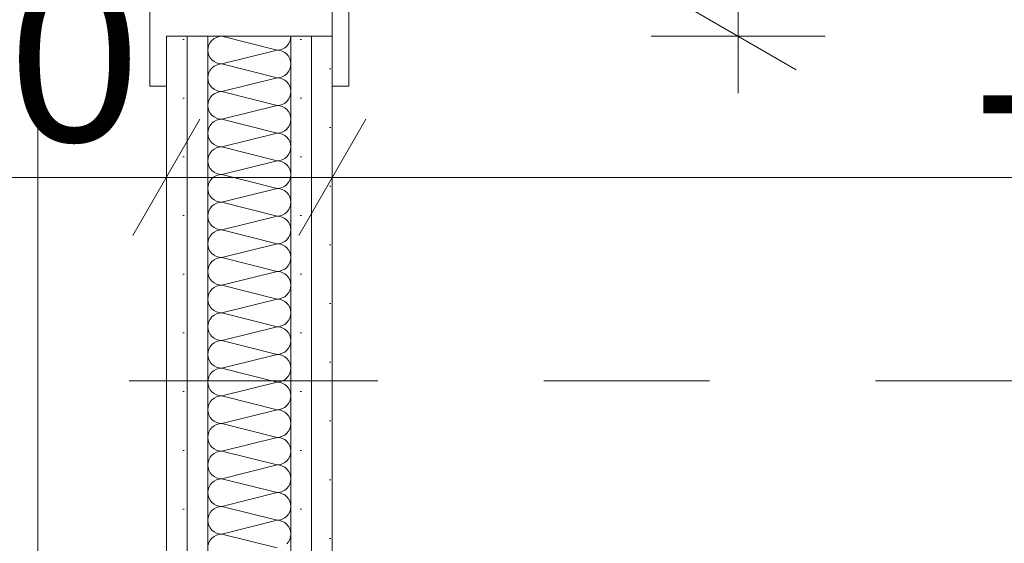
# Model space of a CAD drawing. Header units: metres. Extents: x -3.6 to 84.5, y -11 to 16.8.
# Tile 449 of 656: x 44.201 to 44.795, y 4.469 to 4.785. Entities that reach past the tile are written whole.
import ezdxf

# ---------------------------------------------------------------- set-up
doc = ezdxf.new("R2010")
doc.units = ezdxf.units.M
doc.header["$MEASUREMENT"] = 0
for name, pattern in [('Schnittlinie', [0.3, 0.15, -0.075, 0, -0.075]), ('Strichlinie eng', [0.115, 0.075, -0.04]), ('Wipeout_Contour', [1, 0, -1])]:
    doc.linetypes.add(name, pattern=pattern)
for name, color, linetype in [('152 - Bemaßung_ Beschriftung.Ausbau', 7, 'Continuous'), ('203 - Marker.Schnitt - Ausbaudetail SA', 7, 'Continuous'), ('Neubau_606 - Struktur.Wand Innen Ausbau', 7, 'Continuous'), ('Neubau_650 - Abdeckung.Fußboden Aufbau', 7, 'Continuous')]:
    doc.layers.add(name, color=color, linetype=linetype)
doc.styles.add('ERSTELLTER_STIL_2', font='txt')
doc.dimstyles.new('ERSTELLTER_STIL__1', dxfattribs={"dimtxt": 0.1, "dimasz": 0.0532, "dimexe": 0.18, "dimexo": 0.0625, "dimgap": 0, "dimtad": 1, "dimzin": 0, "dimdsep": 46, "dimtxsty": 'ERSTELLTER_STIL_2', "dimblk": 'ARROWHEAD_2', "dimblk1": 'ARROWHEAD_2', "dimblk2": 'ARROWHEAD_2', "dimcen": 0.09, "dimse1": 1, "dimse2": 1, "dimclrd": 7, "dimclre": 7, "dimclrt": 7, "dimazin": 0, "dimtfac": 1, "dimtdec": 4, "dimtmove": 0, "dimatfit": 3, "dimfxl": 1, "dimtolj": 1, "dimtzin": 0, "dimarcsym": 0})
doc.dimstyles.new('ERSTELLTER_STIL__3', dxfattribs={"dimtxt": 0.1, "dimasz": 0.0532, "dimexe": 0.18, "dimexo": 0.0625, "dimgap": 0, "dimtad": 1, "dimtih": 1, "dimtoh": 1, "dimzin": 0, "dimdsep": 46, "dimtxsty": 'ERSTELLTER_STIL_2', "dimblk": 'ARROWHEAD_2', "dimblk1": 'ARROWHEAD_2', "dimblk2": 'ARROWHEAD_2', "dimcen": 0.09, "dimse1": 1, "dimse2": 1, "dimclrd": 7, "dimclre": 7, "dimclrt": 7, "dimazin": 0, "dimtfac": 1, "dimtdec": 4, "dimtmove": 0, "dimatfit": 3, "dimfxl": 1, "dimtolj": 1, "dimtzin": 0, "dimarcsym": 0})
pattern_1 = [(45, (0, 0), (-0.01767767, 0.01767767), [0, -0.025])]

# ---------------------------------------------------------------- blocks, each defined once
blk = doc.blocks.new('*X143')
at = {"layer": 'Neubau_606 - Struktur.Wand Innen Ausbau', "color": 7, "linetype": 'Continuous', "lineweight": 5}
for p, q in [((44.32013, 4.77437), (44.31869, 4.7736)), ((44.3217, 4.77484), (44.32013, 4.77437)), ((44.32332, 4.775), (44.3217, 4.77484)), ((44.35666, 4.76667), (44.32332, 4.775)), ((44.36483, 4.77337), (44.36499, 4.775)), ((44.31515, 4.76829), (44.31499, 4.76667)), ((44.31562, 4.76986), (44.31515, 4.76829)), ((44.3164, 4.7713), (44.31562, 4.76986)), ((44.31743, 4.77256), (44.3164, 4.7713)), ((44.31869, 4.7736), (44.31743, 4.77256)), ((44.35985, 4.7673), (44.36129, 4.76807)), ((44.36129, 4.76807), (44.36255, 4.76911)), ((44.36255, 4.76911), (44.36359, 4.77037)), ((44.36359, 4.77037), (44.36436, 4.77181)), ((44.36436, 4.77181), (44.36483, 4.77337)), ((44.31499, 4.76667), (44.31515, 4.76504)), ((44.31515, 4.76504), (44.31562, 4.76348)), ((44.31562, 4.76348), (44.3164, 4.76204)), ((44.35666, 4.76667), (44.32332, 4.75833)), ((44.35666, 4.76667), (44.35828, 4.76683)), ((44.35828, 4.76651), (44.35666, 4.76667)), ((44.35828, 4.76683), (44.35985, 4.7673)), ((44.35985, 4.76603), (44.35828, 4.76651)), ((44.36129, 4.76526), (44.35985, 4.76603)), ((44.36255, 4.76423), (44.36129, 4.76526)), ((44.36359, 4.76296), (44.36255, 4.76423)), ((44.36436, 4.76152), (44.36359, 4.76296)), ((44.3164, 4.76204), (44.31743, 4.76077)), ((44.31743, 4.76077), (44.31869, 4.75974)), ((44.31869, 4.75693), (44.31743, 4.75589)), ((44.31869, 4.75974), (44.32013, 4.75897)), ((44.32013, 4.7577), (44.31869, 4.75693)), ((44.32013, 4.75897), (44.3217, 4.75849)), ((44.3217, 4.75817), (44.32013, 4.7577)), ((44.3217, 4.75849), (44.32332, 4.75833)), ((44.32332, 4.75833), (44.3217, 4.75817)), ((44.35666, 4.75), (44.32332, 4.75833)), ((44.36483, 4.75996), (44.36436, 4.76152)), ((44.36436, 4.75514), (44.36483, 4.75671)), ((44.36499, 4.75833), (44.36483, 4.75996)), ((44.36483, 4.75671), (44.36499, 4.75833)), ((44.31515, 4.75163), (44.31499, 4.75)), ((44.31562, 4.75319), (44.31515, 4.75163)), ((44.3164, 4.75463), (44.31562, 4.75319)), ((44.31743, 4.75589), (44.3164, 4.75463)), ((44.35828, 4.75016), (44.35985, 4.75063)), ((44.35985, 4.75063), (44.36129, 4.7514)), ((44.36129, 4.7514), (44.36255, 4.75244)), ((44.36255, 4.75244), (44.36359, 4.7537)), ((44.36359, 4.7537), (44.36436, 4.75514)), ((44.31499, 4.75), (44.31515, 4.74837)), ((44.31515, 4.74837), (44.31562, 4.74681)), ((44.31562, 4.74681), (44.3164, 4.74537)), ((44.3164, 4.74537), (44.31743, 4.74411)), ((44.35666, 4.75), (44.32332, 4.74167)), ((44.35666, 4.75), (44.35828, 4.75016)), ((44.35828, 4.74984), (44.35666, 4.75)), ((44.35985, 4.74937), (44.35828, 4.74984)), ((44.36129, 4.7486), (44.35985, 4.74937)), ((44.36255, 4.74756), (44.36129, 4.7486)), ((44.36359, 4.7463), (44.36255, 4.74756)), ((44.36436, 4.74486), (44.36359, 4.7463)), ((44.36483, 4.74329), (44.36436, 4.74486)), ((44.31743, 4.73923), (44.3164, 4.73796)), ((44.31743, 4.74411), (44.31869, 4.74307)), ((44.31869, 4.74026), (44.31743, 4.73923)), ((44.31869, 4.74307), (44.32013, 4.7423)), ((44.32013, 4.74103), (44.31869, 4.74026)), ((44.32013, 4.7423), (44.3217, 4.74183)), ((44.3217, 4.74151), (44.32013, 4.74103)), ((44.3217, 4.74183), (44.32332, 4.74167)), ((44.32332, 4.74167), (44.3217, 4.74151)), ((44.35666, 4.73333), (44.32332, 4.74167)), ((44.36359, 4.73704), (44.36436, 4.73848)), ((44.36436, 4.73848), (44.36483, 4.74004)), ((44.36499, 4.74167), (44.36483, 4.74329)), ((44.36483, 4.74004), (44.36499, 4.74167)), ((44.31515, 4.73496), (44.31499, 4.73333)), ((44.31499, 4.73333), (44.31515, 4.73171)), ((44.31562, 4.73652), (44.31515, 4.73496)), ((44.3164, 4.73796), (44.31562, 4.73652)), ((44.35666, 4.73333), (44.32332, 4.725)), ((44.35666, 4.73333), (44.35828, 4.73349)), ((44.35828, 4.73317), (44.35666, 4.73333)), ((44.35828, 4.73349), (44.35985, 4.73397)), ((44.35985, 4.7327), (44.35828, 4.73317)), ((44.35985, 4.73397), (44.36129, 4.73474)), ((44.36129, 4.73193), (44.35985, 4.7327)), ((44.36129, 4.73474), (44.36255, 4.73577)), ((44.36255, 4.73577), (44.36359, 4.73704)), ((44.31515, 4.73171), (44.31562, 4.73014)), ((44.31562, 4.73014), (44.3164, 4.7287)), ((44.3164, 4.7287), (44.31743, 4.72744)), ((44.31743, 4.72744), (44.31869, 4.7264)), ((44.36255, 4.73089), (44.36129, 4.73193)), ((44.36359, 4.72963), (44.36255, 4.73089)), ((44.36436, 4.72819), (44.36359, 4.72963)), ((44.36483, 4.72663), (44.36436, 4.72819)), ((44.36499, 4.725), (44.36483, 4.72663)), ((44.3164, 4.7213), (44.31562, 4.71986)), ((44.31743, 4.72256), (44.3164, 4.7213)), ((44.31869, 4.7236), (44.31743, 4.72256)), ((44.31869, 4.7264), (44.32013, 4.72563)), ((44.32013, 4.72437), (44.31869, 4.7236)), ((44.32013, 4.72563), (44.3217, 4.72516)), ((44.3217, 4.72484), (44.32013, 4.72437)), ((44.3217, 4.72516), (44.32332, 4.725)), ((44.32332, 4.725), (44.3217, 4.72484)), ((44.35666, 4.71667), (44.32332, 4.725)), ((44.36359, 4.72037), (44.36436, 4.72181)), ((44.36436, 4.72181), (44.36483, 4.72337)), ((44.36483, 4.72337), (44.36499, 4.725)), ((44.31515, 4.71829), (44.31499, 4.71667)), ((44.31499, 4.71667), (44.31515, 4.71504)), ((44.31562, 4.71986), (44.31515, 4.71829)), ((44.31515, 4.71504), (44.31562, 4.71348)), ((44.35666, 4.71667), (44.32332, 4.70833)), ((44.35666, 4.71667), (44.35828, 4.71683)), ((44.35828, 4.71651), (44.35666, 4.71667)), ((44.35828, 4.71683), (44.35985, 4.7173)), ((44.35985, 4.71603), (44.35828, 4.71651)), ((44.35985, 4.7173), (44.36129, 4.71807)), ((44.36129, 4.71526), (44.35985, 4.71603)), ((44.36129, 4.71807), (44.36255, 4.71911)), ((44.36255, 4.71423), (44.36129, 4.71526)), ((44.36255, 4.71911), (44.36359, 4.72037)), ((44.31562, 4.71348), (44.3164, 4.71204)), ((44.3164, 4.71204), (44.31743, 4.71077)), ((44.31743, 4.71077), (44.31869, 4.70974)), ((44.31869, 4.70974), (44.32013, 4.70897)), ((44.32013, 4.70897), (44.3217, 4.70849)), ((44.36359, 4.71296), (44.36255, 4.71423)), ((44.36436, 4.71152), (44.36359, 4.71296)), ((44.36483, 4.70996), (44.36436, 4.71152)), ((44.36499, 4.70833), (44.36483, 4.70996)), ((44.31562, 4.70319), (44.31515, 4.70163)), ((44.3164, 4.70463), (44.31562, 4.70319)), ((44.31743, 4.70589), (44.3164, 4.70463)), ((44.31869, 4.70693), (44.31743, 4.70589)), ((44.32013, 4.7077), (44.31869, 4.70693)), ((44.3217, 4.70817), (44.32013, 4.7077)), ((44.3217, 4.70849), (44.32332, 4.70833)), ((44.32332, 4.70833), (44.3217, 4.70817)), ((44.35666, 4.7), (44.32332, 4.70833)), ((44.36255, 4.70244), (44.36359, 4.7037)), ((44.36359, 4.7037), (44.36436, 4.70514)), ((44.36436, 4.70514), (44.36483, 4.70671)), ((44.36483, 4.70671), (44.36499, 4.70833)), ((44.31515, 4.70163), (44.31499, 4.7)), ((44.31499, 4.7), (44.31515, 4.69837)), ((44.31515, 4.69837), (44.31562, 4.69681)), ((44.31562, 4.69681), (44.3164, 4.69537)), ((44.35666, 4.7), (44.32332, 4.69167)), ((44.35666, 4.7), (44.35828, 4.70016)), ((44.35828, 4.69984), (44.35666, 4.7)), ((44.35828, 4.70016), (44.35985, 4.70063)), ((44.35985, 4.69937), (44.35828, 4.69984)), ((44.35985, 4.70063), (44.36129, 4.7014)), ((44.36129, 4.6986), (44.35985, 4.69937)), ((44.36129, 4.7014), (44.36255, 4.70244)), ((44.36255, 4.69756), (44.36129, 4.6986)), ((44.36359, 4.6963), (44.36255, 4.69756)), ((44.3164, 4.69537), (44.31743, 4.69411)), ((44.31743, 4.69411), (44.31869, 4.69307)), ((44.31869, 4.69307), (44.32013, 4.6923)), ((44.32013, 4.69103), (44.31869, 4.69026)), ((44.32013, 4.6923), (44.3217, 4.69183)), ((44.3217, 4.69151), (44.32013, 4.69103)), ((44.3217, 4.69183), (44.32332, 4.69167)), ((44.32332, 4.69167), (44.3217, 4.69151)), ((44.35666, 4.68333), (44.32332, 4.69167)), ((44.36436, 4.69486), (44.36359, 4.6963)), ((44.36483, 4.69329), (44.36436, 4.69486)), ((44.36499, 4.69167), (44.36483, 4.69329)), ((44.36483, 4.69004), (44.36499, 4.69167)), ((44.31515, 4.68496), (44.31499, 4.68333)), ((44.31562, 4.68652), (44.31515, 4.68496)), ((44.3164, 4.68796), (44.31562, 4.68652)), ((44.31743, 4.68923), (44.3164, 4.68796)), ((44.31869, 4.69026), (44.31743, 4.68923)), ((44.36129, 4.68474), (44.36255, 4.68577)), ((44.36255, 4.68577), (44.36359, 4.68704)), ((44.36359, 4.68704), (44.36436, 4.68848)), ((44.36436, 4.68848), (44.36483, 4.69004)), ((44.31499, 4.68333), (44.31515, 4.68171)), ((44.31515, 4.68171), (44.31562, 4.68014)), ((44.31562, 4.68014), (44.3164, 4.6787)), ((44.35666, 4.68333), (44.32332, 4.675)), ((44.35666, 4.68333), (44.35828, 4.68349)), ((44.35828, 4.68317), (44.35666, 4.68333)), ((44.35828, 4.68349), (44.35985, 4.68397)), ((44.35985, 4.6827), (44.35828, 4.68317)), ((44.35985, 4.68397), (44.36129, 4.68474)), ((44.36129, 4.68193), (44.35985, 4.6827)), ((44.36255, 4.68089), (44.36129, 4.68193)), ((44.36359, 4.67963), (44.36255, 4.68089)), ((44.36436, 4.67819), (44.36359, 4.67963)), ((44.3164, 4.6787), (44.31743, 4.67744)), ((44.31743, 4.67744), (44.31869, 4.6764)), ((44.31869, 4.6736), (44.31743, 4.67256)), ((44.31869, 4.6764), (44.32013, 4.67563)), ((44.32013, 4.67437), (44.31869, 4.6736)), ((44.32013, 4.67563), (44.3217, 4.67516)), ((44.3217, 4.67484), (44.32013, 4.67437)), ((44.3217, 4.67516), (44.32332, 4.675)), ((44.32332, 4.675), (44.3217, 4.67484)), ((44.35666, 4.66667), (44.32332, 4.675)), ((44.36483, 4.67663), (44.36436, 4.67819)), ((44.36436, 4.67181), (44.36483, 4.67337)), ((44.36499, 4.675), (44.36483, 4.67663)), ((44.36483, 4.67337), (44.36499, 4.675)), ((44.31515, 4.66829), (44.31499, 4.66667)), ((44.31562, 4.66986), (44.31515, 4.66829)), ((44.3164, 4.6713), (44.31562, 4.66986)), ((44.31743, 4.67256), (44.3164, 4.6713)), ((44.35828, 4.66683), (44.35985, 4.6673)), ((44.35985, 4.6673), (44.36129, 4.66807)), ((44.36129, 4.66807), (44.36255, 4.66911)), ((44.36255, 4.66911), (44.36359, 4.67037)), ((44.36359, 4.67037), (44.36436, 4.67181)), ((44.31499, 4.66667), (44.31515, 4.66504)), ((44.31515, 4.66504), (44.31562, 4.66348)), ((44.31562, 4.66348), (44.3164, 4.66204)), ((44.3164, 4.66204), (44.31743, 4.66077)), ((44.35666, 4.66667), (44.32332, 4.65833)), ((44.35666, 4.66667), (44.35828, 4.66683)), ((44.35828, 4.66651), (44.35666, 4.66667)), ((44.35985, 4.66603), (44.35828, 4.66651)), ((44.36129, 4.66526), (44.35985, 4.66603)), ((44.36255, 4.66423), (44.36129, 4.66526)), ((44.36359, 4.66296), (44.36255, 4.66423)), ((44.36436, 4.66152), (44.36359, 4.66296)), ((44.36483, 4.65996), (44.36436, 4.66152)), ((44.31743, 4.65589), (44.3164, 4.65463)), ((44.31743, 4.66077), (44.31869, 4.65974)), ((44.31869, 4.65693), (44.31743, 4.65589)), ((44.31869, 4.65974), (44.32013, 4.65897)), ((44.32013, 4.6577), (44.31869, 4.65693)), ((44.32013, 4.65897), (44.3217, 4.65849)), ((44.3217, 4.65817), (44.32013, 4.6577)), ((44.3217, 4.65849), (44.32332, 4.65833)), ((44.32332, 4.65833), (44.3217, 4.65817)), ((44.35666, 4.65), (44.32332, 4.65833)), ((44.36436, 4.65514), (44.36483, 4.65671)), ((44.36499, 4.65833), (44.36483, 4.65996)), ((44.36483, 4.65671), (44.36499, 4.65833)), ((44.31515, 4.65163), (44.31499, 4.65)), ((44.31499, 4.65), (44.31515, 4.64837)), ((44.31562, 4.65319), (44.31515, 4.65163)), ((44.3164, 4.65463), (44.31562, 4.65319)), ((44.35666, 4.65), (44.32332, 4.64167)), ((44.35666, 4.65), (44.35828, 4.65016)), ((44.35828, 4.64984), (44.35666, 4.65)), ((44.35828, 4.65016), (44.35985, 4.65063)), ((44.35985, 4.64937), (44.35828, 4.64984)), ((44.35985, 4.65063), (44.36129, 4.6514)), ((44.36129, 4.6486), (44.35985, 4.64937)), ((44.36129, 4.6514), (44.36255, 4.65244)), ((44.36255, 4.65244), (44.36359, 4.6537)), ((44.36359, 4.6537), (44.36436, 4.65514)), ((44.31515, 4.64837), (44.31562, 4.64681)), ((44.31562, 4.64681), (44.3164, 4.64537)), ((44.3164, 4.64537), (44.31743, 4.64411)), ((44.31743, 4.64411), (44.31869, 4.64307)), ((44.36255, 4.64756), (44.36129, 4.6486)), ((44.36359, 4.6463), (44.36255, 4.64756)), ((44.36436, 4.64486), (44.36359, 4.6463)), ((44.36483, 4.64329), (44.36436, 4.64486)), ((44.3164, 4.63796), (44.31562, 4.63652)), ((44.31743, 4.63923), (44.3164, 4.63796)), ((44.31869, 4.64026), (44.31743, 4.63923)), ((44.31869, 4.64307), (44.32013, 4.6423)), ((44.32013, 4.64103), (44.31869, 4.64026)), ((44.32013, 4.6423), (44.3217, 4.64183)), ((44.3217, 4.64151), (44.32013, 4.64103)), ((44.3217, 4.64183), (44.32332, 4.64167)), ((44.32332, 4.64167), (44.3217, 4.64151)), ((44.35666, 4.63333), (44.32332, 4.64167)), ((44.36359, 4.63704), (44.36436, 4.63848)), ((44.36436, 4.63848), (44.36483, 4.64004)), ((44.36499, 4.64167), (44.36483, 4.64329)), ((44.36483, 4.64004), (44.36499, 4.64167)), ((44.31515, 4.63496), (44.31499, 4.63333)), ((44.31499, 4.63333), (44.31515, 4.63171)), ((44.31562, 4.63652), (44.31515, 4.63496)), ((44.31515, 4.63171), (44.31562, 4.63014)), ((44.35666, 4.63333), (44.32332, 4.625)), ((44.35666, 4.63333), (44.35828, 4.63349)), ((44.35828, 4.63317), (44.35666, 4.63333)), ((44.35828, 4.63349), (44.35985, 4.63397)), ((44.35985, 4.6327), (44.35828, 4.63317)), ((44.35985, 4.63397), (44.36129, 4.63474)), ((44.36129, 4.63193), (44.35985, 4.6327)), ((44.36129, 4.63474), (44.36255, 4.63577)), ((44.36255, 4.63089), (44.36129, 4.63193)), ((44.36255, 4.63577), (44.36359, 4.63704)), ((44.31562, 4.63014), (44.3164, 4.6287)), ((44.3164, 4.6287), (44.31743, 4.62744)), ((44.31743, 4.62744), (44.31869, 4.6264)), ((44.31869, 4.6264), (44.32013, 4.62563)), ((44.32013, 4.62563), (44.3217, 4.62516)), ((44.36359, 4.62963), (44.36255, 4.63089)), ((44.36436, 4.62819), (44.36359, 4.62963)), ((44.36483, 4.62663), (44.36436, 4.62819)), ((44.36499, 4.625), (44.36483, 4.62663)), ((44.31562, 4.61986), (44.31515, 4.61829)), ((44.3164, 4.6213), (44.31562, 4.61986)), ((44.31743, 4.62256), (44.3164, 4.6213)), ((44.31869, 4.6236), (44.31743, 4.62256)), ((44.32013, 4.62437), (44.31869, 4.6236)), ((44.3217, 4.62484), (44.32013, 4.62437)), ((44.3217, 4.62516), (44.32332, 4.625)), ((44.32332, 4.625), (44.3217, 4.62484)), ((44.35666, 4.61667), (44.32332, 4.625)), ((44.36255, 4.61911), (44.36359, 4.62037)), ((44.36359, 4.62037), (44.36436, 4.62181)), ((44.36436, 4.62181), (44.36483, 4.62337)), ((44.36483, 4.62337), (44.36499, 4.625)), ((44.31515, 4.61829), (44.31499, 4.61667)), ((44.31499, 4.61667), (44.31515, 4.61504)), ((44.31515, 4.61504), (44.31562, 4.61348)), ((44.35666, 4.61667), (44.32332, 4.60833)), ((44.35666, 4.61667), (44.35828, 4.61683)), ((44.35828, 4.61651), (44.35666, 4.61667)), ((44.35828, 4.61683), (44.35985, 4.6173)), ((44.35985, 4.61603), (44.35828, 4.61651)), ((44.35985, 4.6173), (44.36129, 4.61807)), ((44.36129, 4.61526), (44.35985, 4.61603)), ((44.36129, 4.61807), (44.36255, 4.61911)), ((44.36255, 4.61423), (44.36129, 4.61526)), ((44.36359, 4.61296), (44.36255, 4.61423)), ((44.31562, 4.61348), (44.3164, 4.61204)), ((44.3164, 4.61204), (44.31743, 4.61077)), ((44.31743, 4.61077), (44.31869, 4.60974)), ((44.31869, 4.60974), (44.32013, 4.60897)), ((44.32013, 4.6077), (44.31869, 4.60693)), ((44.32013, 4.60897), (44.3217, 4.60849)), ((44.3217, 4.60817), (44.32013, 4.6077)), ((44.3217, 4.60849), (44.32332, 4.60833)), ((44.32332, 4.60833), (44.3217, 4.60817)), ((44.35666, 4.6), (44.32332, 4.60833)), ((44.36436, 4.61152), (44.36359, 4.61296)), ((44.36483, 4.60996), (44.36436, 4.61152)), ((44.36499, 4.60833), (44.36483, 4.60996)), ((44.36483, 4.60671), (44.36499, 4.60833)), ((44.31562, 4.60319), (44.31515, 4.60163)), ((44.3164, 4.60463), (44.31562, 4.60319)), ((44.31743, 4.60589), (44.3164, 4.60463)), ((44.31869, 4.60693), (44.31743, 4.60589)), ((44.36129, 4.6014), (44.36255, 4.60244)), ((44.36255, 4.60244), (44.36359, 4.6037)), ((44.36359, 4.6037), (44.36436, 4.60514)), ((44.36436, 4.60514), (44.36483, 4.60671)), ((44.31515, 4.60163), (44.31499, 4.6)), ((44.31499, 4.6), (44.31515, 4.59837)), ((44.31515, 4.59837), (44.31562, 4.59681)), ((44.31562, 4.59681), (44.3164, 4.59537)), ((44.35666, 4.6), (44.32332, 4.59167)), ((44.35666, 4.6), (44.35828, 4.60016)), ((44.35828, 4.59984), (44.35666, 4.6)), ((44.35828, 4.60016), (44.35985, 4.60063)), ((44.35985, 4.59937), (44.35828, 4.59984)), ((44.35985, 4.60063), (44.36129, 4.6014)), ((44.36129, 4.5986), (44.35985, 4.59937)), ((44.36255, 4.59756), (44.36129, 4.5986)), ((44.36359, 4.5963), (44.36255, 4.59756)), ((44.36436, 4.59486), (44.36359, 4.5963)), ((44.3164, 4.59537), (44.31743, 4.59411)), ((44.31743, 4.59411), (44.31869, 4.59307)), ((44.31869, 4.59026), (44.31743, 4.58923)), ((44.31869, 4.59307), (44.32013, 4.5923)), ((44.32013, 4.59103), (44.31869, 4.59026)), ((44.32013, 4.5923), (44.3217, 4.59183)), ((44.3217, 4.59151), (44.32013, 4.59103)), ((44.3217, 4.59183), (44.32332, 4.59167)), ((44.32332, 4.59167), (44.3217, 4.59151)), ((44.35666, 4.58333), (44.32332, 4.59167)), ((44.36483, 4.59329), (44.36436, 4.59486)), ((44.36436, 4.58848), (44.36483, 4.59004)), ((44.36499, 4.59167), (44.36483, 4.59329)), ((44.36483, 4.59004), (44.36499, 4.59167)), ((44.31515, 4.58496), (44.31499, 4.58333)), ((44.31562, 4.58652), (44.31515, 4.58496)), ((44.3164, 4.58796), (44.31562, 4.58652)), ((44.31743, 4.58923), (44.3164, 4.58796)), ((44.35828, 4.58349), (44.35985, 4.58397)), ((44.35985, 4.58397), (44.36129, 4.58474)), ((44.36129, 4.58474), (44.36255, 4.58577)), ((44.36255, 4.58577), (44.36359, 4.58704)), ((44.36359, 4.58704), (44.36436, 4.58848)), ((44.31499, 4.58333), (44.31515, 4.58171)), ((44.31515, 4.58171), (44.31562, 4.58014)), ((44.31562, 4.58014), (44.3164, 4.5787)), ((44.3164, 4.5787), (44.31743, 4.57744)), ((44.35666, 4.58333), (44.32332, 4.575)), ((44.35666, 4.58333), (44.35828, 4.58349)), ((44.35828, 4.58317), (44.35666, 4.58333)), ((44.35985, 4.5827), (44.35828, 4.58317)), ((44.36129, 4.58193), (44.35985, 4.5827)), ((44.36255, 4.58089), (44.36129, 4.58193)), ((44.36359, 4.57963), (44.36255, 4.58089)), ((44.36436, 4.57819), (44.36359, 4.57963)), ((44.36483, 4.57663), (44.36436, 4.57819)), ((44.31743, 4.57256), (44.3164, 4.5713)), ((44.31743, 4.57744), (44.31869, 4.5764)), ((44.31869, 4.5736), (44.31743, 4.57256)), ((44.31869, 4.5764), (44.32013, 4.57563)), ((44.32013, 4.57437), (44.31869, 4.5736)), ((44.32013, 4.57563), (44.3217, 4.57516)), ((44.3217, 4.57484), (44.32013, 4.57437)), ((44.3217, 4.57516), (44.32332, 4.575)), ((44.32332, 4.575), (44.3217, 4.57484)), ((44.35666, 4.56667), (44.32332, 4.575)), ((44.36436, 4.57181), (44.36483, 4.57337)), ((44.36499, 4.575), (44.36483, 4.57663)), ((44.36483, 4.57337), (44.36499, 4.575)), ((44.31515, 4.56829), (44.31499, 4.56667)), ((44.31499, 4.56667), (44.31515, 4.56504)), ((44.31562, 4.56986), (44.31515, 4.56829)), ((44.3164, 4.5713), (44.31562, 4.56986)), ((44.35666, 4.56667), (44.32332, 4.55833)), ((44.35666, 4.56667), (44.35828, 4.56683)), ((44.35828, 4.56651), (44.35666, 4.56667)), ((44.35828, 4.56683), (44.35985, 4.5673)), ((44.35985, 4.56603), (44.35828, 4.56651)), ((44.35985, 4.5673), (44.36129, 4.56807)), ((44.36129, 4.56807), (44.36255, 4.56911)), ((44.36255, 4.56911), (44.36359, 4.57037)), ((44.36359, 4.57037), (44.36436, 4.57181)), ((44.31515, 4.56504), (44.31562, 4.56348)), ((44.31562, 4.56348), (44.3164, 4.56204)), ((44.3164, 4.56204), (44.31743, 4.56077)), ((44.31743, 4.56077), (44.31869, 4.55974)), ((44.36129, 4.56526), (44.35985, 4.56603)), ((44.36255, 4.56423), (44.36129, 4.56526)), ((44.36359, 4.56296), (44.36255, 4.56423)), ((44.36436, 4.56152), (44.36359, 4.56296)), ((44.36483, 4.55996), (44.36436, 4.56152)), ((44.3164, 4.55463), (44.31562, 4.55319)), ((44.31743, 4.55589), (44.3164, 4.55463)), ((44.31869, 4.55693), (44.31743, 4.55589)), ((44.31869, 4.55974), (44.32013, 4.55897)), ((44.32013, 4.5577), (44.31869, 4.55693)), ((44.32013, 4.55897), (44.3217, 4.55849)), ((44.3217, 4.55817), (44.32013, 4.5577)), ((44.3217, 4.55849), (44.32332, 4.55833)), ((44.32332, 4.55833), (44.3217, 4.55817)), ((44.35666, 4.55), (44.32332, 4.55833)), ((44.36359, 4.5537), (44.36436, 4.55514)), ((44.36436, 4.55514), (44.36483, 4.55671)), ((44.36499, 4.55833), (44.36483, 4.55996)), ((44.36483, 4.55671), (44.36499, 4.55833)), ((44.31515, 4.55163), (44.31499, 4.55)), ((44.31499, 4.55), (44.31515, 4.54837)), ((44.31562, 4.55319), (44.31515, 4.55163)), ((44.31515, 4.54837), (44.31562, 4.54681)), ((44.35666, 4.55), (44.32332, 4.54167)), ((44.35666, 4.55), (44.35828, 4.55016)), ((44.35828, 4.54984), (44.35666, 4.55)), ((44.35828, 4.55016), (44.35985, 4.55063)), ((44.35985, 4.54937), (44.35828, 4.54984)), ((44.35985, 4.55063), (44.36129, 4.5514)), ((44.36129, 4.5486), (44.35985, 4.54937)), ((44.36129, 4.5514), (44.36255, 4.55244)), ((44.36255, 4.54756), (44.36129, 4.5486)), ((44.36255, 4.55244), (44.36359, 4.5537)), ((44.31562, 4.54681), (44.3164, 4.54537)), ((44.3164, 4.54537), (44.31743, 4.54411)), ((44.31743, 4.54411), (44.31869, 4.54307)), ((44.31869, 4.54307), (44.32013, 4.5423)), ((44.36359, 4.5463), (44.36255, 4.54756)), ((44.36436, 4.54486), (44.36359, 4.5463)), ((44.36483, 4.54329), (44.36436, 4.54486)), ((44.36499, 4.54167), (44.36483, 4.54329)), ((44.31562, 4.53652), (44.31515, 4.53496)), ((44.3164, 4.53796), (44.31562, 4.53652)), ((44.31743, 4.53923), (44.3164, 4.53796)), ((44.31869, 4.54026), (44.31743, 4.53923)), ((44.32013, 4.54103), (44.31869, 4.54026)), ((44.32013, 4.5423), (44.3217, 4.54183)), ((44.3217, 4.54151), (44.32013, 4.54103)), ((44.3217, 4.54183), (44.32332, 4.54167)), ((44.32332, 4.54167), (44.3217, 4.54151)), ((44.35666, 4.53333), (44.32332, 4.54167)), ((44.36255, 4.53577), (44.36359, 4.53704)), ((44.36359, 4.53704), (44.36436, 4.53848)), ((44.36436, 4.53848), (44.36483, 4.54004)), ((44.36483, 4.54004), (44.36499, 4.54167)), ((44.31515, 4.53496), (44.31499, 4.53333)), ((44.31499, 4.53333), (44.31515, 4.53171)), ((44.31515, 4.53171), (44.31562, 4.53014)), ((44.35666, 4.53333), (44.32332, 4.525)), ((44.35666, 4.53333), (44.35828, 4.53349)), ((44.35828, 4.53317), (44.35666, 4.53333)), ((44.35828, 4.53349), (44.35985, 4.53397)), ((44.35985, 4.5327), (44.35828, 4.53317)), ((44.35985, 4.53397), (44.36129, 4.53474)), ((44.36129, 4.53193), (44.35985, 4.5327)), ((44.36129, 4.53474), (44.36255, 4.53577)), ((44.36255, 4.53089), (44.36129, 4.53193)), ((44.36359, 4.52963), (44.36255, 4.53089)), ((44.31562, 4.53014), (44.3164, 4.5287)), ((44.3164, 4.5287), (44.31743, 4.52744)), ((44.31743, 4.52744), (44.31869, 4.5264)), ((44.31869, 4.5264), (44.32013, 4.52563)), ((44.32013, 4.52563), (44.3217, 4.52516)), ((44.3217, 4.52484), (44.32013, 4.52437)), ((44.3217, 4.52516), (44.32332, 4.525)), ((44.32332, 4.525), (44.3217, 4.52484)), ((44.35666, 4.51667), (44.32332, 4.525)), ((44.36436, 4.52819), (44.36359, 4.52963)), ((44.36483, 4.52663), (44.36436, 4.52819)), ((44.36499, 4.525), (44.36483, 4.52663)), ((44.36483, 4.52337), (44.36499, 4.525)), ((44.31562, 4.51986), (44.31515, 4.51829)), ((44.3164, 4.5213), (44.31562, 4.51986)), ((44.31743, 4.52256), (44.3164, 4.5213)), ((44.31869, 4.5236), (44.31743, 4.52256)), ((44.32013, 4.52437), (44.31869, 4.5236)), ((44.36129, 4.51807), (44.36255, 4.51911)), ((44.36255, 4.51911), (44.36359, 4.52037)), ((44.36359, 4.52037), (44.36436, 4.52181)), ((44.36436, 4.52181), (44.36483, 4.52337)), ((44.31515, 4.51829), (44.31499, 4.51667)), ((44.31499, 4.51667), (44.31515, 4.51504)), ((44.31515, 4.51504), (44.31562, 4.51348)), ((44.31562, 4.51348), (44.3164, 4.51204)), ((44.35666, 4.51667), (44.32332, 4.50833)), ((44.35666, 4.51667), (44.35828, 4.51683)), ((44.35828, 4.51651), (44.35666, 4.51667)), ((44.35828, 4.51683), (44.35985, 4.5173)), ((44.35985, 4.51603), (44.35828, 4.51651)), ((44.35985, 4.5173), (44.36129, 4.51807)), ((44.36129, 4.51526), (44.35985, 4.51603)), ((44.36255, 4.51423), (44.36129, 4.51526)), ((44.36359, 4.51296), (44.36255, 4.51423)), ((44.36436, 4.51152), (44.36359, 4.51296)), ((44.3164, 4.51204), (44.31743, 4.51077)), ((44.31743, 4.51077), (44.31869, 4.50974)), ((44.31869, 4.50693), (44.31743, 4.50589)), ((44.31869, 4.50974), (44.32013, 4.50897)), ((44.32013, 4.5077), (44.31869, 4.50693)), ((44.32013, 4.50897), (44.3217, 4.50849)), ((44.3217, 4.50817), (44.32013, 4.5077)), ((44.3217, 4.50849), (44.32332, 4.50833)), ((44.32332, 4.50833), (44.3217, 4.50817)), ((44.35666, 4.5), (44.32332, 4.50833)), ((44.36483, 4.50996), (44.36436, 4.51152)), ((44.36499, 4.50833), (44.36483, 4.50996)), ((44.36483, 4.50671), (44.36499, 4.50833)), ((44.31515, 4.50163), (44.31499, 4.5)), ((44.31562, 4.50319), (44.31515, 4.50163)), ((44.3164, 4.50463), (44.31562, 4.50319)), ((44.31743, 4.50589), (44.3164, 4.50463)), ((44.35985, 4.50063), (44.36129, 4.5014)), ((44.36129, 4.5014), (44.36255, 4.50244)), ((44.36255, 4.50244), (44.36359, 4.5037)), ((44.36359, 4.5037), (44.36436, 4.50514)), ((44.36436, 4.50514), (44.36483, 4.50671)), ((44.31499, 4.5), (44.31515, 4.49837)), ((44.31515, 4.49837), (44.31562, 4.49681)), ((44.31562, 4.49681), (44.3164, 4.49537)), ((44.3164, 4.49537), (44.31743, 4.49411)), ((44.35666, 4.5), (44.32332, 4.49167)), ((44.35666, 4.5), (44.35828, 4.50016)), ((44.35828, 4.49984), (44.35666, 4.5)), ((44.35828, 4.50016), (44.35985, 4.50063)), ((44.35985, 4.49937), (44.35828, 4.49984)), ((44.36129, 4.4986), (44.35985, 4.49937)), ((44.36255, 4.49756), (44.36129, 4.4986)), ((44.36359, 4.4963), (44.36255, 4.49756)), ((44.36436, 4.49486), (44.36359, 4.4963)), ((44.36483, 4.49329), (44.36436, 4.49486)), ((44.31743, 4.48923), (44.3164, 4.48796)), ((44.31743, 4.49411), (44.31869, 4.49307)), ((44.31869, 4.49026), (44.31743, 4.48923)), ((44.31869, 4.49307), (44.32013, 4.4923)), ((44.32013, 4.49103), (44.31869, 4.49026)), ((44.32013, 4.4923), (44.3217, 4.49183)), ((44.3217, 4.49151), (44.32013, 4.49103)), ((44.3217, 4.49183), (44.32332, 4.49167)), ((44.32332, 4.49167), (44.3217, 4.49151)), ((44.35666, 4.48333), (44.32332, 4.49167)), ((44.36436, 4.48848), (44.36483, 4.49004)), ((44.36499, 4.49167), (44.36483, 4.49329)), ((44.36483, 4.49004), (44.36499, 4.49167)), ((44.31515, 4.48496), (44.31499, 4.48333)), ((44.31499, 4.48333), (44.31515, 4.48171)), ((44.31562, 4.48652), (44.31515, 4.48496)), ((44.3164, 4.48796), (44.31562, 4.48652)), ((44.35666, 4.48333), (44.32332, 4.475)), ((44.35666, 4.48333), (44.35828, 4.48349)), ((44.35828, 4.48317), (44.35666, 4.48333)), ((44.35828, 4.48349), (44.35985, 4.48397)), ((44.35985, 4.4827), (44.35828, 4.48317)), ((44.35985, 4.48397), (44.36129, 4.48474)), ((44.36129, 4.48474), (44.36255, 4.48577)), ((44.36255, 4.48577), (44.36359, 4.48704)), ((44.36359, 4.48704), (44.36436, 4.48848)), ((44.31515, 4.48171), (44.31562, 4.48014)), ((44.31562, 4.48014), (44.3164, 4.4787)), ((44.3164, 4.4787), (44.31743, 4.47744)), ((44.31743, 4.47744), (44.31869, 4.4764)), ((44.36129, 4.48193), (44.35985, 4.4827)), ((44.36255, 4.48089), (44.36129, 4.48193)), ((44.36359, 4.47963), (44.36255, 4.48089)), ((44.36436, 4.47819), (44.36359, 4.47963)), ((44.36483, 4.47663), (44.36436, 4.47819)), ((44.3164, 4.4713), (44.31562, 4.46986)), ((44.31743, 4.47256), (44.3164, 4.4713)), ((44.31869, 4.4736), (44.31743, 4.47256)), ((44.31869, 4.4764), (44.32013, 4.47563)), ((44.32013, 4.47437), (44.31869, 4.4736)), ((44.32013, 4.47563), (44.3217, 4.47516)), ((44.3217, 4.47484), (44.32013, 4.47437)), ((44.3217, 4.47516), (44.32332, 4.475)), ((44.32332, 4.475), (44.3217, 4.47484)), ((44.35666, 4.46667), (44.32332, 4.475)), ((44.36359, 4.47037), (44.36436, 4.47181)), ((44.36436, 4.47181), (44.36483, 4.47337)), ((44.36499, 4.475), (44.36483, 4.47663)), ((44.36483, 4.47337), (44.36499, 4.475)), ((44.31562, 4.46986), (44.31515, 4.46829)), ((44.36255, 4.46911), (44.36359, 4.47037))]:
    blk.add_line(p, q, dxfattribs=at)
blk = doc.blocks.new('*D230')
at = {"layer": '152 - Bemaßung_ Beschriftung.Ausbau', "color": 7, "linetype": 'Continuous', "lineweight": 5}
for p, q in [((46.33248, 5.18998), (46.33248, 5.22421)), ((46.36748, 5.16978), (46.29748, 5.21019)), ((46.38498, 5.18998), (46.27998, 5.18998)), ((46.33248, 4.21998), (46.33248, 5.18998)), ((46.29748, 4.24019), (46.36748, 4.19978)), ((46.38498, 4.21998), (46.27998, 4.21998))]:
    blk.add_line(p, q, dxfattribs=at)
at = {"layer": '152 - Bemaßung_ Beschriftung.Ausbau', "color": 7, "lineweight": 9, "insert": (46.31248, 4.6291), "char_height": 0.1, "attachment_point": 7, "rotation": 90, "style": 'ERSTELLTER_STIL_2'}
blk.add_mtext('\\A1;{\\pql;\\fArial|b0|i0|c0|p38;97}', dxfattribs=at)
blk = doc.blocks.new('ARROWHEAD_2')
at = {"color": 0, "linetype": 'Continuous', "lineweight": 0}
for p, q in [((-0.378, -0.655), (0.378, 0.655)), ((0, 0), (-1, 0))]:
    blk.add_line(p, q, dxfattribs=at)
blk = doc.blocks.new('*D625')
at = {"layer": '152 - Bemaßung_ Beschriftung.Ausbau', "color": 7, "linetype": 'Continuous', "lineweight": 5}
for p, q in [((42.43499, 4.63748), (42.43499, 4.74248)), ((44.28999, 4.63748), (44.28999, 4.74248)), ((42.4552, 4.72498), (42.41478, 4.65498)), ((44.3102, 4.72498), (44.26978, 4.65498)), ((42.43499, 4.68998), (44.28999, 4.68998))]:
    blk.add_line(p, q, dxfattribs=at)
at = {"layer": '152 - Bemaßung_ Beschriftung.Ausbau', "color": 7, "lineweight": 5, "char_height": 0.1, "attachment_point": 7, "style": 'ERSTELLTER_STIL_2'}
for s, insert in [('\\A1;{\\pql;\\fArial|b0|i0|c0|p38;1,85\\fArial|b0|i0|c0|p38;\\A1{\\H.66x;\\S5^  ;}}', (43.12853, 4.69058)), ('\\A1;{\\pql;\\fArial|b0|i0|c0|p38;10}', (44.11799, 4.70998))]:
    blk.add_mtext(s, dxfattribs=dict(at, insert=insert))
blk = doc.blocks.new('*D626')
at = {"layer": '152 - Bemaßung_ Beschriftung.Ausbau', "color": 7, "linetype": 'Continuous', "lineweight": 5}
for p, q in [((44.28999, 4.63748), (44.28999, 4.74248)), ((44.38999, 4.63748), (44.38999, 4.74248)), ((44.3102, 4.72498), (44.26978, 4.65498)), ((44.4102, 4.72498), (44.36978, 4.65498)), ((44.28999, 4.68998), (44.38999, 4.68998))]:
    blk.add_line(p, q, dxfattribs=at)
blk = doc.blocks.new('*D627')
at = {"layer": '152 - Bemaßung_ Beschriftung.Ausbau', "color": 7, "linetype": 'Continuous', "lineweight": 5}
for p, q in [((44.38999, 4.63748), (44.38999, 4.74248)), ((45.42, 4.63748), (45.42, 4.74248)), ((44.4102, 4.72498), (44.36978, 4.65498)), ((45.39979, 4.65498), (45.44021, 4.72498)), ((44.38999, 4.68998), (45.42, 4.68998)), ((45.42, 4.68998), (45.45423, 4.68998))]:
    blk.add_line(p, q, dxfattribs=at)
at = {"layer": '152 - Bemaßung_ Beschriftung.Ausbau', "color": 7, "lineweight": 5, "insert": (44.77197, 4.70998), "char_height": 0.1, "attachment_point": 7, "style": 'ERSTELLTER_STIL_2'}
blk.add_mtext('\\A1;{\\pql;\\fArial|b0|i0|c0|p38;1,03}', dxfattribs=at)
blk = doc.blocks.new('*D630')
at = {"layer": '152 - Bemaßung_ Beschriftung.Ausbau', "color": 7, "linetype": 'Continuous', "lineweight": 5}
for p, q in [((44.59979, 5.68021), (44.66979, 5.63979)), ((44.68729, 5.66), (44.58229, 5.66)), ((44.63479, 4.775), (44.63479, 5.66)), ((44.59979, 4.79521), (44.66979, 4.75479)), ((44.68729, 4.775), (44.58229, 4.775)), ((44.63479, 4.74077), (44.63479, 4.775))]:
    blk.add_line(p, q, dxfattribs=at)
at = {"layer": '152 - Bemaßung_ Beschriftung.Ausbau', "color": 7, "lineweight": 5, "char_height": 0.1, "attachment_point": 7, "rotation": 90, "style": 'ERSTELLTER_STIL_2'}
for s, insert in [('\\A1;{\\pql;\\fArial|b0|i0|c0|p38;10}', (44.61479, 5.488)), ('\\A1;{\\pql;\\fArial|b0|i0|c0|p38;88\\fArial|b0|i0|c0|p38;\\A1{\\H.66x;\\S5^  ;}}', (44.61643, 5.11657))]:
    blk.add_mtext(s, dxfattribs=dict(at, insert=insert))
at = {"color": 254, "linetype": 'Wipeout_Contour', "lineweight": 0, "ltscale": 179.487494}
blk.add_wipeout([(44.63354, 5.09782), (44.63354, 5.33718), (44.49604, 5.33718), (44.49604, 5.09782)], dxfattribs=at).dxf.layer = '152 - Bemaßung_ Beschriftung.Ausbau'
at = {"color": 254, "linetype": 'Wipeout_Contour', "lineweight": 0, "ltscale": 180.044127}
blk.add_wipeout([(44.77354, 5.04068), (44.77354, 5.39432), (44.63604, 5.39432), (44.63604, 5.04068)], dxfattribs=at).dxf.layer = '152 - Bemaßung_ Beschriftung.Ausbau'
at = {"layer": '152 - Bemaßung_ Beschriftung.Ausbau', "color": 7, "lineweight": 5, "insert": (44.77419, 5.05943), "char_height": 0.1, "attachment_point": 7, "rotation": 90, "style": 'ERSTELLTER_STIL_2'}
blk.add_mtext('\\A1;{\\pql;\\fArial|b0|i0|c0|p38;2,13\\fArial|b0|i0|c0|p38;\\A1{\\H.66x;\\S5^  ;}}', dxfattribs=at)
blk = doc.blocks.new('*D644')
at = {"layer": '152 - Bemaßung_ Beschriftung.Ausbau', "color": 7, "linetype": 'Continuous', "lineweight": 5}
for p, q in [((-0.165, -10.6375), (-0.165, -10.5325)), ((62.42503, -10.6375), (62.42503, -10.5325)), ((-0.14479, -10.55), (-0.18521, -10.62)), ((62.40482, -10.62), (62.44523, -10.55)), ((-0.19923, -10.585), (-0.165, -10.585)), ((-0.165, -10.585), (62.42503, -10.585)), ((62.42503, -10.585), (62.45926, -10.585))]:
    blk.add_line(p, q, dxfattribs=at)
at = {"layer": '152 - Bemaßung_ Beschriftung.Ausbau', "color": 7, "lineweight": 5, "insert": (30.95904, -10.565), "char_height": 0.1, "attachment_point": 7, "style": 'ERSTELLTER_STIL_2'}
blk.add_mtext('\\A1;{\\pql;\\fArial|b0|i0|c0|p38;62,59}', dxfattribs=at)

msp = doc.modelspace()

# ---------------------------------------------------------------- hatches: boundary and pattern name
at = {"layer": 'Neubau_606 - Struktur.Wand Innen Ausbau', "linetype": 'Continuous', "lineweight": 0, "true_color": 0x000000}
h = msp.add_hatch(dxfattribs=at)
h.set_pattern_fill('Gips_0001', color=18, style=0, pattern_type=2)
h.set_pattern_definition(pattern_1)
h.paths.add_polyline_path([(44.28999, 4.16), (44.30249, 4.16), (44.30249, 4.775), (44.28999, 4.775)])
h = msp.add_hatch(dxfattribs=at)
h.set_pattern_fill('Gips_0001', color=18, style=0, pattern_type=2)
h.set_pattern_definition(pattern_1)
h.paths.add_polyline_path([(44.30249, 4.775), (44.30249, 4.16), (44.31499, 4.16), (44.31499, 4.775)])
h = msp.add_hatch(dxfattribs=at)
h.set_pattern_fill('Gips_0001', color=18, style=0, pattern_type=2)
h.set_pattern_definition(pattern_1)
h.paths.add_polyline_path([(44.37749, 4.775), (44.36499, 4.775), (44.36499, 4.16), (44.37749, 4.16)])
h = msp.add_hatch(dxfattribs=at)
h.set_pattern_fill('Gips_0001', color=18, style=0, pattern_type=2)
h.set_pattern_definition(pattern_1)
h.paths.add_polyline_path([(44.38999, 4.775), (44.37749, 4.775), (44.37749, 4.16), (44.38999, 4.16)])
at = {"layer": 'Neubau_650 - Abdeckung.Fußboden Aufbau', "linetype": 'Continuous', "lineweight": 13, "true_color": 0xafafaf}
h = msp.add_hatch(dxfattribs=at)
h.set_pattern_fill('Raster_60x60_Fuge_2mm_0001', color=253, style=0, pattern_type=2)
h.set_pattern_definition([(0, (44.814, 4.89), (0, 0.602), []), (90, (44.814, 4.89), (-0.602, 0), [])])
h.paths.add_polyline_path([(42.43499, 5.76), (42.43499, 4.46), (42.73499, 4.46), (42.73499, 4.16), (44.28999, 4.16), (44.28999, 4.775), (44.38999, 4.775), (44.38999, 5.66), (44.28999, 5.66), (44.28999, 5.76)])
h = msp.add_hatch(dxfattribs=at)
h.set_pattern_fill('Raster_60x60_Fuge_2mm_0001', color=253, style=0, pattern_type=2)
h.set_pattern_definition([(360, (44.814, 4.89), (4e-09, 0.602), []), (90, (44.814, 4.89), (-0.602, 4e-09), [])])
h.paths.add_polyline_path([(45.42019, 5.76), (44.38999, 5.76), (44.38999, 3.235), (47.04499, 3.235), (47.04499, 4.89), (46.61999, 4.89), (46.61999, 5.18998), (45.42019, 5.18998)])

# ---------------------------------------------------------------- linework, layer by layer
at = {"layer": '203 - Marker.Schnitt - Ausbaudetail SA', "color": 7, "linetype": 'Schnittlinie', "lineweight": 13}
msp.add_line((47.56749, 4.56746), (39.69249, 4.56746), dxfattribs=at)
at = {"layer": 'Neubau_606 - Struktur.Wand Innen Ausbau', "color": 1, "linetype": 'Continuous', "lineweight": 13}
for p, q in [((44.27999, 4.745), (44.27999, 4.805)), ((44.39999, 4.795), (44.39999, 4.745)), ((44.38999, 4.775), (44.28999, 4.775)), ((44.28999, 4.775), (44.28999, 4.745)), ((44.38999, 4.745), (44.38999, 4.775)), ((44.28999, 4.745), (44.27999, 4.745)), ((44.39999, 4.745), (44.38999, 4.745))]:
    msp.add_line(p, q, dxfattribs=at)
at = {"layer": 'Neubau_606 - Struktur.Wand Innen Ausbau', "color": 1, "linetype": 'Continuous', "lineweight": 5}
for p, q in [((44.30249, 4.775), (44.28999, 4.775)), ((44.30249, 4.775), (44.28999, 4.775)), ((44.30249, 4.775), (44.28999, 4.775)), ((44.30249, 4.775), (44.30249, 4.16)), ((44.31499, 4.775), (44.30249, 4.775)), ((44.31499, 4.775), (44.30249, 4.775)), ((44.31499, 4.775), (44.30249, 4.775)), ((44.31499, 4.775), (44.31499, 4.16)), ((44.36499, 4.775), (44.31499, 4.775)), ((44.36499, 4.775), (44.31499, 4.775)), ((44.36499, 4.775), (44.31499, 4.775)), ((44.36499, 4.16), (44.36499, 4.775)), ((44.37749, 4.775), (44.36499, 4.775)), ((44.37749, 4.775), (44.36499, 4.775)), ((44.37749, 4.775), (44.36499, 4.775)), ((44.37749, 4.16), (44.37749, 4.775)), ((44.38999, 4.775), (44.37749, 4.775)), ((44.38999, 4.775), (44.37749, 4.775)), ((44.38999, 4.775), (44.37749, 4.775))]:
    msp.add_line(p, q, dxfattribs=at)
at = {"layer": 'Neubau_606 - Struktur.Wand Innen Ausbau', "color": 1, "linetype": 'Continuous', "lineweight": 5, "flags": 128}
for points in [[(44.28999, 4.775), (44.28999, 4.16)], [(44.38999, 4.16), (44.38999, 4.775)]]:
    msp.add_lwpolyline(points, dxfattribs=at)
at = {"layer": 'Neubau_650 - Abdeckung.Fußboden Aufbau', "color": 1, "linetype": 'Continuous', "lineweight": 13, "flags": 128}
for points in [[(42.43499, 5.76), (42.43499, 4.46), (42.73499, 4.46), (42.73499, 4.16), (44.28999, 4.16), (44.28999, 4.775), (44.38999, 4.775)], [(44.38999, 4.775), (44.38999, 3.235)]]:
    msp.add_lwpolyline(points, dxfattribs=at)
at = {"layer": 'Neubau_650 - Abdeckung.Fußboden Aufbau', "color": 1, "linetype": 'Strichlinie eng', "lineweight": 13, "flags": 128}
msp.add_lwpolyline([(44.38999, 4.775), (44.38999, 5.66)], dxfattribs=at)

# ---------------------------------------------------------------- block references
at = {"layer": 'Neubau_606 - Struktur.Wand Innen Ausbau', "color": 1, "lineweight": 13}
msp.add_blockref('*X143', (0, 0), dxfattribs=at)

# ---------------------------------------------------------------- dimensions: what is measured, and where the dimension line sits
at = {"layer": '152 - Bemaßung_ Beschriftung.Ausbau', "color": 7, "linetype": 'Continuous', "lineweight": 5}
for base, p1, p2, picture, middle in [((44.28999, 4.689982), (42.434991, 5.072498), (44.28999, 5.76), '*D625', (43.393475, 4.759982)), ((44.38999, 4.68998), (44.28999, 5.76), (44.38999, 5.76), '*D626', (44.19422, 4.75998)), ((45.42, 4.68998), (44.38999, 5.76), (45.42, 5.76), '*D627', (44.90185, 4.75998))]:
    dim = msp.add_linear_dim(base=base, p1=p1, p2=p2, dimstyle='ERSTELLTER_STIL__3', dxfattribs=at)
    dim.commit()
    dim.dimension.update_dxf_attribs({"geometry": picture, "text_midpoint": middle, "dimtype": 160})
dim = msp.add_linear_dim(base=(46.33248, 5.18998), p1=(40.19933, 4.21998), p2=(40.274, 5.18998), angle=90, dimstyle='ERSTELLTER_STIL__1', dxfattribs=at)
dim.commit()
dim.dimension.update_dxf_attribs({"geometry": '*D230', "text_midpoint": (46.26248, 4.70533), "dimtype": 160, "text_rotation": 90})

# ---------------------------------------------------------------- next in the draw order: dimensions: what is measured, and where the dimension line sits
dim = msp.add_linear_dim(base=(44.6347872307, 5.6600001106), p1=(44.3899906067, 4.7750001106), p2=(44.3899906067, 5.6600001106), angle=90, dimstyle='ERSTELLTER_STIL__1', dxfattribs=at)
dim.commit()
dim.dimension.update_dxf_attribs({"geometry": '*D630', "text_midpoint": (44.5647872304, 5.3278663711), "dimtype": 160, "text_rotation": 90})

# ---------------------------------------------------------------- next in the draw order: dimensions: what is measured, and where the dimension line sits
dim = msp.add_linear_dim(base=(62.42503, -10.585), p1=(-0.165, -0.145), p2=(62.42503, 5.1), dimstyle='ERSTELLTER_STIL__3', dxfattribs=at)
dim.commit()
dim.dimension.update_dxf_attribs({"geometry": '*D644', "text_midpoint": (31.12704, -10.515), "dimtype": 160})

doc.saveas('drawing.dxf')
